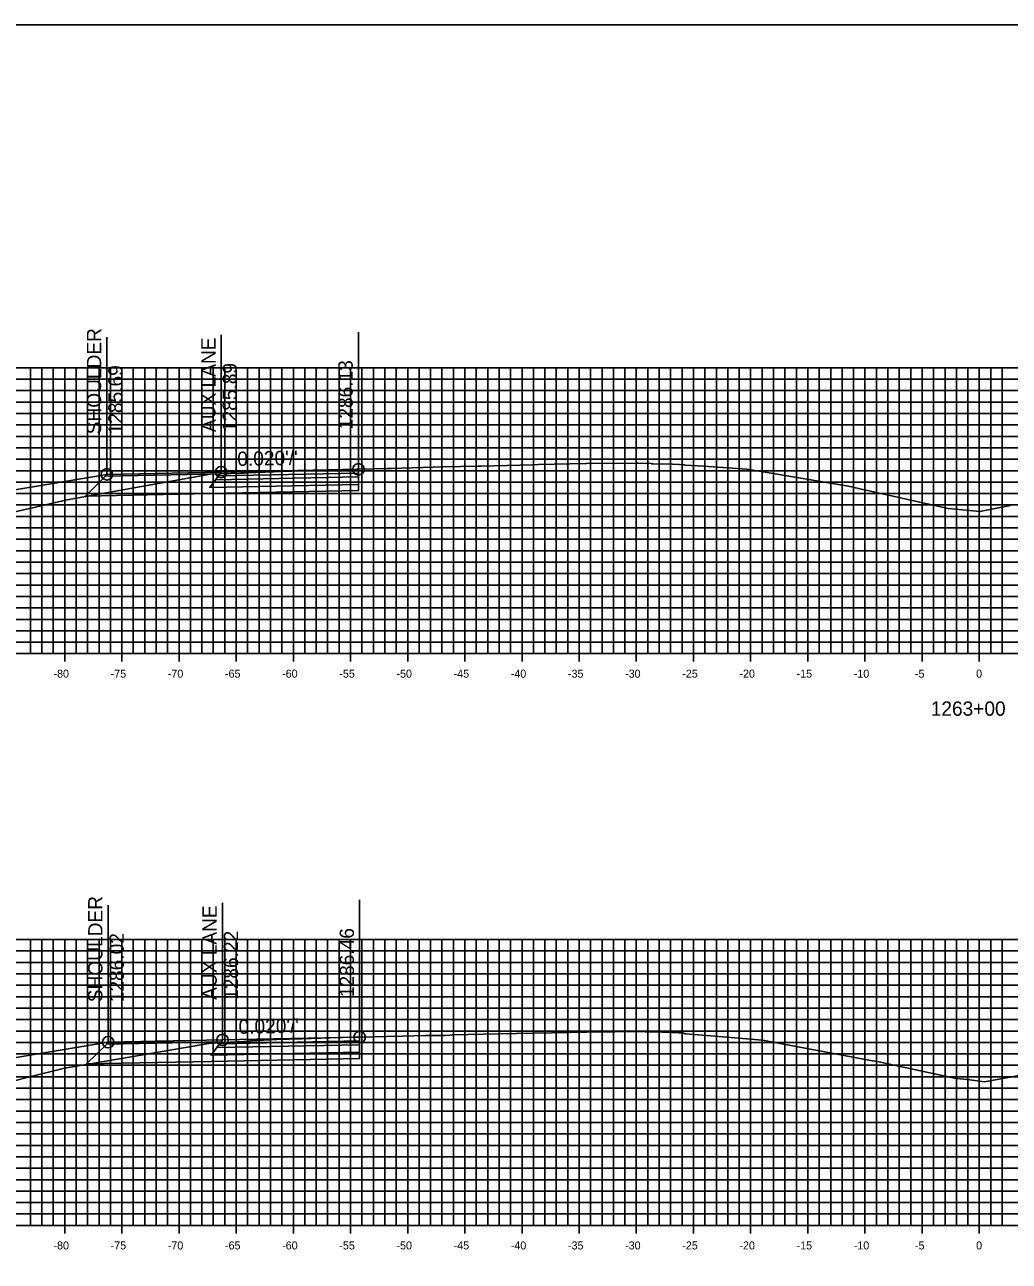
# Model space of a CAD drawing. Extents: x 674939 to 678919, y 750652 to 765176.
# Drawn here: x 678665 to 678751.2, y 761848.2 to 761956.3 of the extents above; entities that cross this region are included whole.
import ezdxf

# ---------------------------------------------------------------- set-up
doc = ezdxf.new("R2010")
doc.units = 0
for name, color, linetype in [('R_Alt Surface', 7, 'Continuous'), ('R_Axis', 7, 'Continuous'), ('R_Axis Annot', 7, 'Continuous'), ('R_Exist Surface', 7, 'Continuous'), ('R_Fin Surface', 7, 'Continuous'), ('R_Grid', 7, 'Continuous'), ('R_No Plot', 7, 'Continuous'), ('R_Xsect Elev', 7, 'Continuous'), ('R_Xsect Slope', 7, 'Continuous')]:
    doc.layers.add(name, color=color, linetype=linetype)

msp = doc.modelspace()

# ---------------------------------------------------------------- linework, layer by layer
for points in [[(678672.22, 761916.97), (678652.22, 761913.64), (678642.16, 761910.29)], [(678672.33, 761867.31), (678652.33, 761863.98), (678642.76, 761860.79)]]:
    msp.add_lwpolyline(points)
at = {"layer": 'R_Alt Surface'}
for points in [[(678694.22, 761917.08), (678694.22, 761916.75), (678681.72, 761916.5), (678681.97, 761916.83)], [(678694.22, 761916.75), (678694.22, 761916.09), (678681.22, 761915.83), (678681.72, 761916.5)], [(678694.33, 761867.42), (678694.33, 761867.09), (678681.83, 761866.84), (678682.08, 761867.17)], [(678694.33, 761867.09), (678694.33, 761866.43), (678681.33, 761866.17), (678681.83, 761866.84)]]:
    msp.add_lwpolyline(points, close=True, dxfattribs=at)
for points in [[(678694.22, 761916.09), (678694.22, 761915.55), (678681.22, 761915.29), (678670.34, 761915.07), (678672.1, 761916.82)], [(678694.33, 761866.43), (678694.33, 761865.89), (678681.33, 761865.63), (678670.45, 761865.41), (678672.21, 761867.15)]]:
    msp.add_lwpolyline(points, dxfattribs=at)
at = {"layer": 'R_Axis'}
for p, q in [((678668.53, 761900.59), (678668.53, 761901.99)), ((678673.53, 761900.59), (678673.53, 761901.99)), ((678678.53, 761900.59), (678678.53, 761901.99)), ((678683.53, 761900.59), (678683.53, 761901.99)), ((678688.53, 761900.59), (678688.53, 761901.99)), ((678693.53, 761900.59), (678693.53, 761901.99)), ((678698.53, 761900.59), (678698.53, 761901.99)), ((678703.53, 761900.59), (678703.53, 761901.99)), ((678708.53, 761900.59), (678708.53, 761901.99)), ((678713.53, 761900.59), (678713.53, 761901.99)), ((678718.53, 761900.59), (678718.53, 761901.99)), ((678723.53, 761900.59), (678723.53, 761901.99)), ((678728.53, 761900.59), (678728.53, 761901.99)), ((678733.53, 761900.59), (678733.53, 761901.99)), ((678738.53, 761900.59), (678738.53, 761901.99)), ((678743.53, 761900.59), (678743.53, 761901.99)), ((678748.53, 761900.59), (678748.53, 761901.99)), ((678598.53, 761901.29), (678898.53, 761901.29)), ((678598.53, 761851.29), (678898.53, 761851.29)), ((678668.53, 761850.59), (678668.53, 761851.99)), ((678673.53, 761850.59), (678673.53, 761851.99)), ((678678.53, 761850.59), (678678.53, 761851.99)), ((678683.53, 761850.59), (678683.53, 761851.99)), ((678688.53, 761850.59), (678688.53, 761851.99)), ((678693.53, 761850.59), (678693.53, 761851.99)), ((678698.53, 761850.59), (678698.53, 761851.99)), ((678703.53, 761850.59), (678703.53, 761851.99)), ((678708.53, 761850.59), (678708.53, 761851.99)), ((678713.53, 761850.59), (678713.53, 761851.99)), ((678718.53, 761850.59), (678718.53, 761851.99)), ((678723.53, 761850.59), (678723.53, 761851.99)), ((678728.53, 761850.59), (678728.53, 761851.99)), ((678733.53, 761850.59), (678733.53, 761851.99)), ((678738.53, 761850.59), (678738.53, 761851.99)), ((678743.53, 761850.59), (678743.53, 761851.99)), ((678748.53, 761850.59), (678748.53, 761851.99))]:
    msp.add_line(p, q, dxfattribs=at)
at = {"layer": 'R_Exist Surface'}
for points in [[(678662.76, 761913.37), (678668.74, 761914.73), (678671.66, 761915.26), (678681.27, 761916.99), (678683.94, 761917.06), (678684.21, 761917.07), (678684.46, 761917.11), (678684.49, 761917.11), (678689.98, 761917.31), (678690.38, 761917.32), (678694.11, 761917.41), (678694.22, 761917.41), (678696.73, 761917.48), (678697.12, 761917.49), (678701.66, 761917.63), (678704.69, 761917.69), (678704.95, 761917.69), (678709.49, 761917.81), (678709.94, 761917.82), (678714.1, 761917.91), (678714.16, 761917.91), (678714.18, 761917.91), (678718.46, 761917.96), (678718.6, 761917.96), (678718.6, 761917.96), (678718.68, 761917.97), (678718.7, 761917.96), (678719.83, 761917.91), (678719.85, 761917.9), (678719.99, 761917.9), (678721.69, 761917.86), (678722.25, 761917.84), (678722.3, 761917.84), (678722.68, 761917.8), (678722.78, 761917.79), (678722.79, 761917.78), (678724.4, 761917.68), (678728.2, 761917.43), (678729.62, 761917.18), (678735.5, 761916.19), (678737.09, 761915.93), (678737.95, 761915.73), (678745.8, 761913.99), (678746.48, 761913.93), (678748.59, 761913.71), (678751.27, 761914.25)], [(678661.04, 761863.18), (678668.51, 761865.04), (678672.29, 761865.68), (678681.14, 761867.2), (678683.01, 761867.31), (678684.21, 761867.38), (678684.62, 761867.41), (678684.78, 761867.43), (678687.08, 761867.54), (678689.27, 761867.61), (678692.58, 761867.71), (678693.84, 761867.74), (678694.33, 761867.75), (678696.67, 761867.81), (678698.08, 761867.84), (678700.1, 761867.89), (678700.66, 761867.91), (678701.67, 761867.91), (678701.78, 761867.91), (678702.21, 761867.94), (678702.44, 761867.95), (678706.47, 761868.03), (678709.6, 761868.1), (678714.21, 761868.2), (678716.66, 761868.22), (678718, 761868.24), (678718.61, 761868.24), (678718.63, 761868.24), (678718.88, 761868.24), (678719.31, 761868.22), (678720.76, 761868.18), (678721.09, 761868.18), (678722.25, 761868.14), (678722.58, 761868.12), (678722.65, 761868.1), (678722.84, 761868.05), (678725.06, 761867.86), (678729.56, 761867.48), (678739.2, 761865.69), (678739.76, 761865.59), (678740.28, 761865.47), (678746.37, 761864.17), (678747.69, 761864.02), (678748.98, 761863.84), (678754.25, 761864.82)]]:
    msp.add_lwpolyline(points, dxfattribs=at)
at = {"layer": 'R_Fin Surface'}
for points in [[(678633.62, 761911.27), (678636.09, 761910.29), (678642.16, 761910.29), (678652.22, 761913.64), (678672.22, 761916.97), (678682.22, 761917.17), (678694.22, 761917.41)], [(678672.22, 761916.97), (678682.22, 761917.17), (678694.22, 761917.41)], [(678672.22, 761916.97), (678672.22, 761916.97)], [(678633.62, 761861.24), (678634.76, 761860.79), (678642.76, 761860.79), (678652.33, 761863.98), (678672.33, 761867.31), (678682.33, 761867.51), (678694.33, 761867.75)], [(678672.33, 761867.31), (678682.33, 761867.51), (678694.33, 761867.75)], [(678672.33, 761867.31), (678672.33, 761867.31)]]:
    msp.add_lwpolyline(points, dxfattribs=at)
for points in [[(678682.22, 761917.17), (678672.22, 761916.97), (678672.1, 761916.82), (678682.1, 761917.01)], [(678694.22, 761917.41), (678694.22, 761917.08), (678681.97, 761916.83), (678682.22, 761917.17)], [(678682.33, 761867.51), (678672.33, 761867.31), (678672.21, 761867.15), (678682.21, 761867.35)], [(678694.33, 761867.75), (678694.33, 761867.42), (678682.08, 761867.17), (678682.33, 761867.51)]]:
    msp.add_lwpolyline(points, close=True, dxfattribs=at)
at = {"layer": 'R_Grid'}
for p, q in [((678598.53, 761926.29), (678898.53, 761926.29)), ((678665.53, 761901.29), (678665.53, 761926.29)), ((678666.53, 761901.29), (678666.53, 761926.29)), ((678667.53, 761901.29), (678667.53, 761926.29)), ((678668.53, 761901.29), (678668.53, 761926.29)), ((678669.53, 761901.29), (678669.53, 761926.29)), ((678670.53, 761901.29), (678670.53, 761926.29)), ((678671.53, 761901.29), (678671.53, 761926.29)), ((678672.53, 761901.29), (678672.53, 761926.29)), ((678673.53, 761901.29), (678673.53, 761926.29)), ((678674.53, 761901.29), (678674.53, 761926.29)), ((678675.53, 761901.29), (678675.53, 761926.29)), ((678676.53, 761901.29), (678676.53, 761926.29)), ((678677.53, 761901.29), (678677.53, 761926.29)), ((678678.53, 761901.29), (678678.53, 761926.29)), ((678679.53, 761901.29), (678679.53, 761926.29)), ((678680.53, 761901.29), (678680.53, 761926.29)), ((678681.53, 761901.29), (678681.53, 761926.29)), ((678682.53, 761901.29), (678682.53, 761926.29)), ((678683.53, 761901.29), (678683.53, 761926.29)), ((678684.53, 761901.29), (678684.53, 761926.29)), ((678685.53, 761901.29), (678685.53, 761926.29)), ((678686.53, 761901.29), (678686.53, 761926.29)), ((678687.53, 761901.29), (678687.53, 761926.29)), ((678688.53, 761901.29), (678688.53, 761926.29)), ((678689.53, 761901.29), (678689.53, 761926.29)), ((678690.53, 761901.29), (678690.53, 761926.29)), ((678691.53, 761901.29), (678691.53, 761926.29)), ((678692.53, 761901.29), (678692.53, 761926.29)), ((678693.53, 761901.29), (678693.53, 761926.29)), ((678694.53, 761901.29), (678694.53, 761926.29)), ((678695.53, 761901.29), (678695.53, 761926.29)), ((678696.53, 761901.29), (678696.53, 761926.29)), ((678697.53, 761901.29), (678697.53, 761926.29)), ((678698.53, 761901.29), (678698.53, 761926.29)), ((678699.53, 761901.29), (678699.53, 761926.29)), ((678700.53, 761901.29), (678700.53, 761926.29)), ((678701.53, 761901.29), (678701.53, 761926.29)), ((678702.53, 761901.29), (678702.53, 761926.29)), ((678703.53, 761901.29), (678703.53, 761926.29)), ((678704.53, 761901.29), (678704.53, 761926.29)), ((678705.53, 761901.29), (678705.53, 761926.29)), ((678706.53, 761901.29), (678706.53, 761926.29)), ((678707.53, 761901.29), (678707.53, 761926.29)), ((678708.53, 761901.29), (678708.53, 761926.29)), ((678709.53, 761901.29), (678709.53, 761926.29)), ((678710.53, 761901.29), (678710.53, 761926.29)), ((678711.53, 761901.29), (678711.53, 761926.29)), ((678712.53, 761901.29), (678712.53, 761926.29)), ((678713.53, 761901.29), (678713.53, 761926.29)), ((678714.53, 761901.29), (678714.53, 761926.29)), ((678715.53, 761901.29), (678715.53, 761926.29)), ((678716.53, 761901.29), (678716.53, 761926.29)), ((678717.53, 761901.29), (678717.53, 761926.29)), ((678718.53, 761901.29), (678718.53, 761926.29)), ((678719.53, 761901.29), (678719.53, 761926.29)), ((678720.53, 761901.29), (678720.53, 761926.29)), ((678721.53, 761901.29), (678721.53, 761926.29)), ((678722.53, 761901.29), (678722.53, 761926.29)), ((678723.53, 761901.29), (678723.53, 761926.29)), ((678724.53, 761901.29), (678724.53, 761926.29)), ((678725.53, 761901.29), (678725.53, 761926.29)), ((678726.53, 761901.29), (678726.53, 761926.29)), ((678727.53, 761901.29), (678727.53, 761926.29)), ((678728.53, 761901.29), (678728.53, 761926.29)), ((678729.53, 761901.29), (678729.53, 761926.29)), ((678730.53, 761901.29), (678730.53, 761926.29)), ((678731.53, 761901.29), (678731.53, 761926.29)), ((678732.53, 761901.29), (678732.53, 761926.29)), ((678733.53, 761901.29), (678733.53, 761926.29)), ((678734.53, 761901.29), (678734.53, 761926.29)), ((678735.53, 761901.29), (678735.53, 761926.29)), ((678736.53, 761901.29), (678736.53, 761926.29)), ((678737.53, 761901.29), (678737.53, 761926.29)), ((678738.53, 761901.29), (678738.53, 761926.29)), ((678739.53, 761901.29), (678739.53, 761926.29)), ((678740.53, 761901.29), (678740.53, 761926.29)), ((678741.53, 761901.29), (678741.53, 761926.29)), ((678742.53, 761901.29), (678742.53, 761926.29)), ((678743.53, 761901.29), (678743.53, 761926.29)), ((678744.53, 761901.29), (678744.53, 761926.29)), ((678745.53, 761901.29), (678745.53, 761926.29)), ((678746.53, 761901.29), (678746.53, 761926.29)), ((678747.53, 761901.29), (678747.53, 761926.29)), ((678748.53, 761901.29), (678748.53, 761926.29)), ((678749.53, 761901.29), (678749.53, 761926.29)), ((678750.53, 761901.29), (678750.53, 761926.29)), ((678598.53, 761925.29), (678898.53, 761925.29)), ((678598.53, 761924.29), (678898.53, 761924.29)), ((678598.53, 761923.29), (678898.53, 761923.29)), ((678598.53, 761922.29), (678898.53, 761922.29)), ((678598.53, 761921.29), (678898.53, 761921.29)), ((678598.53, 761920.29), (678898.53, 761920.29)), ((678598.53, 761919.29), (678898.53, 761919.29)), ((678598.53, 761918.29), (678898.53, 761918.29)), ((678598.53, 761917.29), (678898.53, 761917.29)), ((678598.53, 761916.29), (678898.53, 761916.29)), ((678598.53, 761915.29), (678898.53, 761915.29)), ((678598.53, 761914.29), (678898.53, 761914.29)), ((678598.53, 761913.29), (678898.53, 761913.29)), ((678598.53, 761912.29), (678898.53, 761912.29)), ((678598.53, 761911.29), (678898.53, 761911.29)), ((678598.53, 761910.29), (678898.53, 761910.29)), ((678598.53, 761909.29), (678898.53, 761909.29)), ((678598.53, 761908.29), (678898.53, 761908.29)), ((678598.53, 761907.29), (678898.53, 761907.29)), ((678598.53, 761906.29), (678898.53, 761906.29)), ((678598.53, 761905.29), (678898.53, 761905.29)), ((678598.53, 761904.29), (678898.53, 761904.29)), ((678598.53, 761903.29), (678898.53, 761903.29)), ((678598.53, 761902.29), (678898.53, 761902.29)), ((678598.53, 761901.29), (678898.53, 761901.29)), ((678598.53, 761876.29), (678898.53, 761876.29)), ((678665.53, 761851.29), (678665.53, 761876.29)), ((678666.53, 761851.29), (678666.53, 761876.29)), ((678667.53, 761851.29), (678667.53, 761876.29)), ((678668.53, 761851.29), (678668.53, 761876.29)), ((678669.53, 761851.29), (678669.53, 761876.29)), ((678670.53, 761851.29), (678670.53, 761876.29)), ((678671.53, 761851.29), (678671.53, 761876.29)), ((678672.53, 761851.29), (678672.53, 761876.29)), ((678673.53, 761851.29), (678673.53, 761876.29)), ((678674.53, 761851.29), (678674.53, 761876.29)), ((678675.53, 761851.29), (678675.53, 761876.29)), ((678676.53, 761851.29), (678676.53, 761876.29)), ((678677.53, 761851.29), (678677.53, 761876.29)), ((678678.53, 761851.29), (678678.53, 761876.29)), ((678679.53, 761851.29), (678679.53, 761876.29)), ((678680.53, 761851.29), (678680.53, 761876.29)), ((678681.53, 761851.29), (678681.53, 761876.29)), ((678682.53, 761851.29), (678682.53, 761876.29)), ((678683.53, 761851.29), (678683.53, 761876.29)), ((678684.53, 761851.29), (678684.53, 761876.29)), ((678685.53, 761851.29), (678685.53, 761876.29)), ((678686.53, 761851.29), (678686.53, 761876.29)), ((678687.53, 761851.29), (678687.53, 761876.29)), ((678688.53, 761851.29), (678688.53, 761876.29)), ((678689.53, 761851.29), (678689.53, 761876.29)), ((678690.53, 761851.29), (678690.53, 761876.29)), ((678691.53, 761851.29), (678691.53, 761876.29)), ((678692.53, 761851.29), (678692.53, 761876.29)), ((678693.53, 761851.29), (678693.53, 761876.29)), ((678694.53, 761851.29), (678694.53, 761876.29)), ((678695.53, 761851.29), (678695.53, 761876.29)), ((678696.53, 761851.29), (678696.53, 761876.29)), ((678697.53, 761851.29), (678697.53, 761876.29)), ((678698.53, 761851.29), (678698.53, 761876.29)), ((678699.53, 761851.29), (678699.53, 761876.29)), ((678700.53, 761851.29), (678700.53, 761876.29)), ((678701.53, 761851.29), (678701.53, 761876.29)), ((678702.53, 761851.29), (678702.53, 761876.29)), ((678703.53, 761851.29), (678703.53, 761876.29)), ((678704.53, 761851.29), (678704.53, 761876.29)), ((678705.53, 761851.29), (678705.53, 761876.29)), ((678706.53, 761851.29), (678706.53, 761876.29)), ((678707.53, 761851.29), (678707.53, 761876.29)), ((678708.53, 761851.29), (678708.53, 761876.29)), ((678709.53, 761851.29), (678709.53, 761876.29)), ((678710.53, 761851.29), (678710.53, 761876.29)), ((678711.53, 761851.29), (678711.53, 761876.29)), ((678712.53, 761851.29), (678712.53, 761876.29)), ((678713.53, 761851.29), (678713.53, 761876.29)), ((678714.53, 761851.29), (678714.53, 761876.29)), ((678715.53, 761851.29), (678715.53, 761876.29)), ((678716.53, 761851.29), (678716.53, 761876.29)), ((678717.53, 761851.29), (678717.53, 761876.29)), ((678718.53, 761851.29), (678718.53, 761876.29)), ((678719.53, 761851.29), (678719.53, 761876.29)), ((678720.53, 761851.29), (678720.53, 761876.29)), ((678721.53, 761851.29), (678721.53, 761876.29)), ((678722.53, 761851.29), (678722.53, 761876.29)), ((678723.53, 761851.29), (678723.53, 761876.29)), ((678724.53, 761851.29), (678724.53, 761876.29)), ((678725.53, 761851.29), (678725.53, 761876.29)), ((678726.53, 761851.29), (678726.53, 761876.29)), ((678727.53, 761851.29), (678727.53, 761876.29)), ((678728.53, 761851.29), (678728.53, 761876.29)), ((678729.53, 761851.29), (678729.53, 761876.29)), ((678730.53, 761851.29), (678730.53, 761876.29)), ((678731.53, 761851.29), (678731.53, 761876.29)), ((678732.53, 761851.29), (678732.53, 761876.29)), ((678733.53, 761851.29), (678733.53, 761876.29)), ((678734.53, 761851.29), (678734.53, 761876.29)), ((678735.53, 761851.29), (678735.53, 761876.29)), ((678736.53, 761851.29), (678736.53, 761876.29)), ((678737.53, 761851.29), (678737.53, 761876.29)), ((678738.53, 761851.29), (678738.53, 761876.29)), ((678739.53, 761851.29), (678739.53, 761876.29)), ((678740.53, 761851.29), (678740.53, 761876.29)), ((678741.53, 761851.29), (678741.53, 761876.29)), ((678742.53, 761851.29), (678742.53, 761876.29)), ((678743.53, 761851.29), (678743.53, 761876.29)), ((678744.53, 761851.29), (678744.53, 761876.29)), ((678745.53, 761851.29), (678745.53, 761876.29)), ((678746.53, 761851.29), (678746.53, 761876.29)), ((678747.53, 761851.29), (678747.53, 761876.29)), ((678748.53, 761851.29), (678748.53, 761876.29)), ((678749.53, 761851.29), (678749.53, 761876.29)), ((678750.53, 761851.29), (678750.53, 761876.29)), ((678598.53, 761875.29), (678898.53, 761875.29)), ((678598.53, 761874.29), (678898.53, 761874.29)), ((678598.53, 761873.29), (678898.53, 761873.29)), ((678598.53, 761872.29), (678898.53, 761872.29)), ((678598.53, 761871.29), (678898.53, 761871.29)), ((678598.53, 761870.29), (678898.53, 761870.29)), ((678598.53, 761869.29), (678898.53, 761869.29)), ((678598.53, 761868.29), (678898.53, 761868.29)), ((678598.53, 761867.29), (678898.53, 761867.29)), ((678598.53, 761866.29), (678898.53, 761866.29)), ((678598.53, 761865.29), (678898.53, 761865.29)), ((678598.53, 761864.29), (678898.53, 761864.29)), ((678598.53, 761863.29), (678898.53, 761863.29)), ((678598.53, 761862.29), (678898.53, 761862.29)), ((678598.53, 761861.29), (678898.53, 761861.29)), ((678598.53, 761860.29), (678898.53, 761860.29)), ((678598.53, 761859.29), (678898.53, 761859.29)), ((678598.53, 761858.29), (678898.53, 761858.29)), ((678598.53, 761857.29), (678898.53, 761857.29)), ((678598.53, 761856.29), (678898.53, 761856.29)), ((678598.53, 761855.29), (678898.53, 761855.29)), ((678598.53, 761854.29), (678898.53, 761854.29)), ((678598.53, 761853.29), (678898.53, 761853.29)), ((678598.53, 761852.29), (678898.53, 761852.29)), ((678598.53, 761851.29), (678898.53, 761851.29))]:
    msp.add_line(p, q, dxfattribs=at)
at = {"layer": 'R_No Plot'}
msp.add_lwpolyline([(678578.53, 761736.29), (678918.53, 761736.29), (678918.53, 761956.29), (678578.53, 761956.29)], close=True, dxfattribs=at)
for centre in [(678672.22, 761916.97), (678672.22, 761916.97), (678682.22, 761917.17), (678694.22, 761917.41), (678672.33, 761867.31), (678672.33, 761867.31), (678682.33, 761867.51), (678694.33, 761867.75)]:
    msp.add_circle(centre, 0.5, dxfattribs=at)
at = {"layer": 'R_Xsect Elev'}
for p, q in [((678672.22, 761916.97), (678672.22, 761928.97)), ((678682.22, 761917.17), (678682.22, 761929.17)), ((678694.22, 761917.41), (678694.22, 761929.41)), ((678672.33, 761867.31), (678672.33, 761879.31)), ((678682.33, 761867.51), (678682.33, 761879.51)), ((678694.33, 761867.75), (678694.33, 761879.75))]:
    msp.add_line(p, q, dxfattribs=at)

# ---------------------------------------------------------------- texts
at = {"layer": 'R_Axis Annot'}
for s, height, p in [('-80', 0.7, (678667.55, 761899.19)), ('-75', 0.7, (678672.55, 761899.19)), ('-70', 0.7, (678677.55, 761899.19)), ('-65', 0.7, (678682.55, 761899.19)), ('-60', 0.7, (678687.55, 761899.19)), ('-55', 0.7, (678692.55, 761899.19)), ('-50', 0.7, (678697.55, 761899.19)), ('-45', 0.7, (678702.55, 761899.19)), ('-40', 0.7, (678707.55, 761899.19)), ('-35', 0.7, (678712.55, 761899.19)), ('-30', 0.7, (678717.55, 761899.19)), ('-25', 0.7, (678722.55, 761899.19)), ('-20', 0.7, (678727.55, 761899.19)), ('-15', 0.7, (678732.55, 761899.19)), ('-10', 0.7, (678737.55, 761899.19)), ('-5', 0.7, (678742.9, 761899.19)), ('0', 0.7, (678748.25, 761899.19)), ('1263+00', 1.25, (678744.28, 761895.86)), ('-80', 0.7, (678667.55, 761849.19)), ('-75', 0.7, (678672.55, 761849.19)), ('-70', 0.7, (678677.55, 761849.19)), ('-65', 0.7, (678682.55, 761849.19)), ('-60', 0.7, (678687.55, 761849.19)), ('-55', 0.7, (678692.55, 761849.19)), ('-50', 0.7, (678697.55, 761849.19)), ('-45', 0.7, (678702.55, 761849.19)), ('-40', 0.7, (678707.55, 761849.19)), ('-35', 0.7, (678712.55, 761849.19)), ('-30', 0.7, (678717.55, 761849.19)), ('-25', 0.7, (678722.55, 761849.19)), ('-20', 0.7, (678727.55, 761849.19)), ('-15', 0.7, (678732.55, 761849.19)), ('-10', 0.7, (678737.55, 761849.19)), ('-5', 0.7, (678742.9, 761849.19)), ('0', 0.7, (678748.25, 761849.19))]:
    msp.add_text(s, height=height, dxfattribs=at).set_placement(p)
at = {"layer": 'R_Xsect Elev'}
for s, p in [('SHOULDER', (678671.72, 761920.47)), ('AUX LANE', (678681.72, 761920.67)), ('1286.13', (678693.72, 761920.91)), ('1285.69', (678673.59, 761920.47)), ('1285.89', (678683.59, 761920.67)), ('SHOULDER', (678671.83, 761870.81)), ('AUX LANE', (678681.83, 761871.01)), ('1286.46', (678693.83, 761871.25)), ('1286.02', (678673.7, 761870.81)), ('1286.22', (678683.7, 761871.01))]:
    msp.add_text(s, height=1.25, rotation=90, dxfattribs=at).set_placement(p)
at = {"layer": 'R_Xsect Slope'}
for p in [(678683.64, 761917.7), (678683.75, 761868.04)]:
    msp.add_text("0.020'/'", height=1.25, rotation=1.1458, dxfattribs=at).set_placement(p)

doc.saveas('drawing.dxf')
